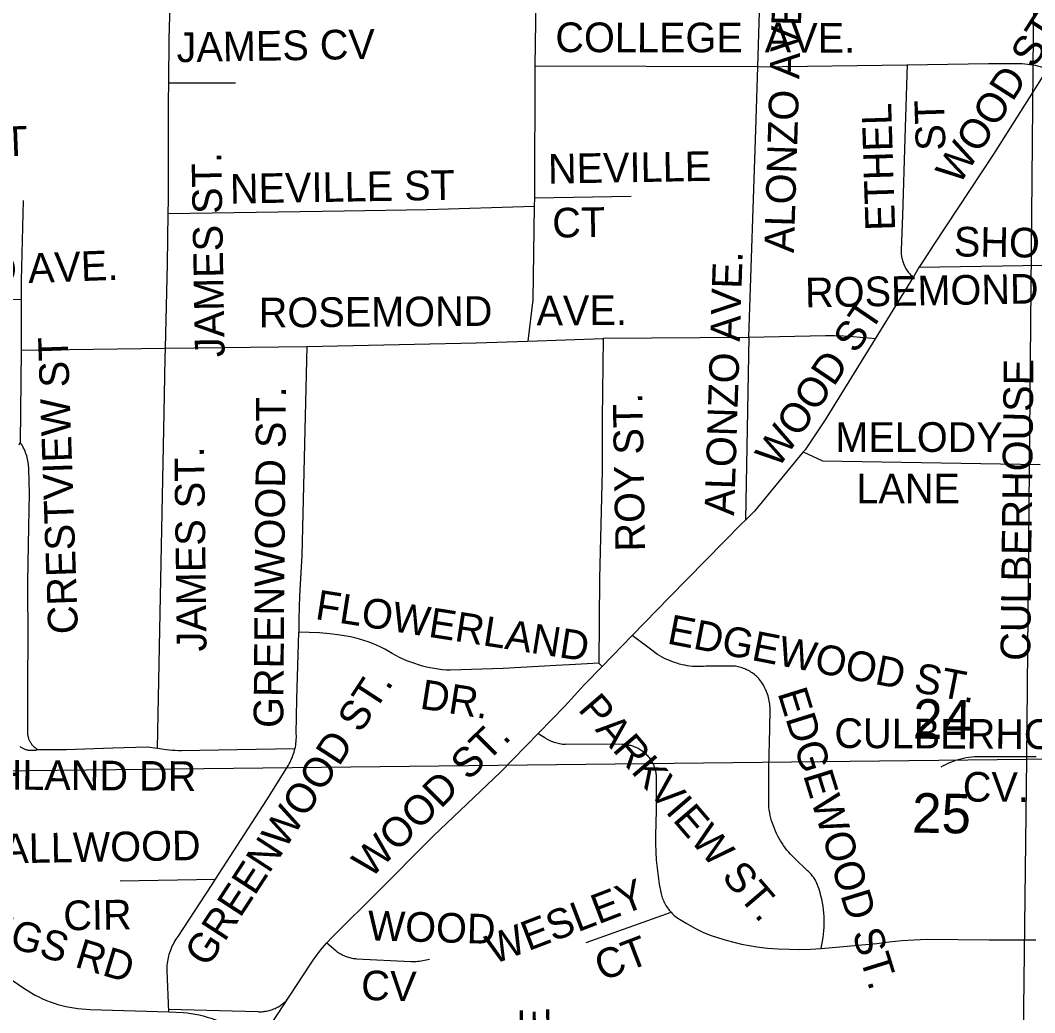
# Model space of a CAD drawing. Extents: x 1670563 to 1761545, y 515755 to 578944.
# Drawn here: x 1691143 to 1693708, y 543462 to 545971 of the extents above; entities that cross this region are included whole.
import ezdxf

# ---------------------------------------------------------------- set-up
doc = ezdxf.new("R2010")
doc.units = 0
for name, color, linetype in [('4_TwnRge', 7, 'Continuous'), ('5_sectionlines', 7, 'Continuous'), ('62_text', 7, 'Continuous'), ('STREETCL', 7, 'Continuous'), ('STRNAMES', 7, 'Continuous')]:
    doc.layers.add(name, color=color, linetype=linetype)

msp = doc.modelspace()

# ---------------------------------------------------------------- linework, layer by layer
at = {"layer": '4_TwnRge'}
msp.add_lwpolyline([(1693900.8, 565154.5), (1693867.8, 559919.3), (1693819.4, 554617.2), (1693735.2, 549363.2), (1693687.1, 544103.2), (1693620.9, 538819.1), (1693684.6, 533590.9), (1693722.5, 528338.7), (1693732, 528106.5), (1693805.9, 522944.4), (1693926.3, 517684.2)], dxfattribs=at)
at = {"layer": '5_sectionlines'}
msp.add_lwpolyline([(1685823.9, 543970.2), (1688486.3, 544044.1), (1693687.1, 544103.2), (1698961.5, 544118.1), (1704285.9, 544155), (1709574.3, 544171.9), (1714958.5, 544246.7), (1716656.1, 544265.6)], dxfattribs=at)
at = {"layer": 'STREETCL'}
for points in [[(1691517.9, 545812.9), (1691518.8, 545923.2), (1691523.9, 546101.4), (1691528.4, 546265), (1691527.2, 546499.4), (1691527.8, 546664.8), (1691529.7, 546735.5)], [(1692450.6, 546303.8), (1692443.9, 545854.8)], [(1693013.6, 546077), (1693006.4, 545853.7)], [(1692443.9, 545854.8), (1692442.5, 545521.4)], [(1693006.4, 545853.7), (1692443.9, 545854.8)], [(1693006.4, 545853.7), (1693001.3, 545693.8), (1692983.8, 545169.8)], [(1693006.4, 545853.7), (1693385, 545858.8)], [(1693385, 545859.2), (1693379.1, 545673.2), (1693373, 545478), (1693369.9, 545391), (1693369.9, 545388), (1693369.9, 545385), (1693370.1, 545382), (1693370.3, 545379), (1693370.7, 545376), (1693371.1, 545373), (1693371.7, 545370), (1693372.4, 545367.1), (1693373.1, 545364.2), (1693374, 545361.3), (1693375, 545358.4), (1693376, 545355.6), (1693377.2, 545352.8), (1693378.5, 545350.1), (1693379.8, 545347.4), (1693381.2, 545344.7), (1693382.8, 545342.1), (1693384.4, 545339.6), (1693386.1, 545337.1), (1693387.9, 545334.7), (1693389.8, 545332.3), (1693391.7, 545330), (1693393.7, 545327.8), (1693395.8, 545325.6), (1693398, 545323.5), (1693400.3, 545321.5)], [(1693385, 545858.8), (1693590.7, 545861.6), (1693669.7, 545861.6), (1693676.2, 545861.5), (1693682.7, 545861.1), (1693689.2, 545860.6), (1693695.7, 545859.8), (1693702.1, 545858.8), (1693708.5, 545857.6), (1693714.9, 545856.1), (1693721.2, 545854.5), (1693727.4, 545852.6), (1693733.6, 545850.6), (1693739.7, 545848.3)], [(1693739.7, 545848.3), (1693603.2, 545632.3), (1693452.9, 545404.3), (1693426.1, 545364.1), (1693415, 545345.8)], [(1691517, 545482.8), (1691517.6, 545517), (1691517.6, 545596), (1691517.5, 545766), (1691517.9, 545812.9)], [(1691517.9, 545812.9), (1691687.2, 545812.9)], [(1692442.5, 545521.4), (1692442.3, 545501.2)], [(1692687.5, 545525.7), (1692442.5, 545521.4)], [(1691150.2, 545515.7), (1691145.1, 545313.6), (1691145.1, 545265.2)], [(1691517, 545482.8), (1691961.7, 545489.3), (1692171.7, 545492.5), (1692442.3, 545501.2)], [(1692442.3, 545501.2), (1692438.7, 545264.5), (1692425.9, 545159.5)], [(1691509.8, 545142.5), (1691515, 545355.2), (1691517, 545482.8)], [(1693415, 545345.8), (1693401, 545322.6), (1693400.3, 545321.5)], [(1693731.9, 545351.3), (1693415, 545345.8)], [(1693400.3, 545321.5), (1693304.4, 545165.4)], [(1691145.1, 545265.2), (1690846.2, 545259.4), (1690845.8, 545259.4)], [(1691145.1, 545265.2), (1691145.1, 545150.1), (1691145, 545137.5)], [(1691866.9, 545146.4), (1692295.2, 545155.9), (1692425.9, 545159.5)], [(1692425.9, 545159.5), (1692616.1, 545166.5)], [(1692616.1, 545166.5), (1692613.7, 544964.6), (1692614.4, 544833.3), (1692607.3, 544559.9), (1692605.2, 544345.7)], [(1692616.1, 545166.5), (1692616.1, 545167.7), (1692983.8, 545169.8)], [(1692984.7, 545169.8), (1692976.1, 544707.7)], [(1692983.8, 545169.8), (1692984.7, 545169.8)], [(1692984.7, 545169.8), (1693178.9, 545173.9), (1693201.8, 545174), (1693224.6, 545173.3), (1693247.5, 545171.8), (1693306.2, 545167)], [(1693304.4, 545165.4), (1693178.2, 544960.8), (1693126.9, 544885.5), (1693122.5, 544880.2)], [(1691145, 545137.5), (1691142.7, 544904)], [(1691145, 545137.5), (1691509.8, 545142.5)], [(1691489.3, 544130.2), (1691494.6, 544386.7), (1691501, 544684.4), (1691506.7, 544978.9), (1691509.3, 545117.6), (1691509.8, 545142.5)], [(1691509.8, 545142.5), (1691866.9, 545146.4)], [(1691866.9, 545146.4), (1691854.6, 544618.4), (1691849, 544516.2), (1691846.9, 544458.7), (1691846.7, 544424.1)], [(1691140.2, 544897.4), (1691142.7, 544904)], [(1691187.4, 544127), (1691185.9, 544127.9), (1691184.5, 544128.7), (1691183, 544129.7), (1691181.7, 544130.7), (1691180.3, 544131.7), (1691179, 544132.8), (1691177.7, 544133.9), (1691176.5, 544135.1), (1691175.3, 544136.3), (1691174.1, 544137.5), (1691173, 544138.8), (1691171.9, 544140.1), (1691170.9, 544141.5), (1691169.9, 544142.9), (1691169, 544144.3), (1691168.2, 544145.8), (1691167.3, 544147.3), (1691166.6, 544148.8), (1691165.8, 544150.3), (1691165.2, 544151.9), (1691164.6, 544153.5), (1691164, 544155.1), (1691163.5, 544156.7), (1691163.1, 544158.4), (1691162.7, 544160), (1691162.4, 544161.7), (1691162.1, 544163.4), (1691161.9, 544165.1), (1691161.8, 544166.8), (1691161.7, 544168.5), (1691161.7, 544170.2), (1691161.7, 544171.9), (1691161.7, 544308.9), (1691162.3, 544398.8), (1691161.7, 544551.5), (1691164.3, 544690.3), (1691166.2, 544775.1), (1691164.3, 544836.7), (1691164.1, 544840.9), (1691163.8, 544845.1), (1691163.3, 544849.3), (1691162.7, 544853.5), (1691162, 544857.6), (1691161.1, 544861.8), (1691160.1, 544865.9), (1691159, 544869.9), (1691157.7, 544873.9), (1691156.3, 544877.9), (1691154.7, 544881.8), (1691153, 544885.7), (1691151.2, 544889.5), (1691149.3, 544893.2), (1691147.2, 544896.9), (1691145, 544900.5), (1691142.7, 544904)], [(1693122.5, 544880.2), (1692999.3, 544729.9), (1692976.1, 544707.7)], [(1693122.5, 544880.2), (1693171.1, 544857.1), (1693721.6, 544848.2)], [(1692976.1, 544707.7), (1692967.1, 544699.1), (1692784.3, 544513), (1692690.2, 544416.1)], [(1691837.3, 544129.1), (1691838.3, 544133.8), (1691839.1, 544138.5), (1691839.8, 544143.2), (1691840.3, 544147.9), (1691840.6, 544152.7), (1691840.7, 544157.5), (1691840.7, 544162.2), (1691840.6, 544167), (1691841.8, 544254.4), (1691846.7, 544424.1)], [(1692605.2, 544345.7), (1692546.2, 544342.5), (1692497.3, 544339.5), (1692363.6, 544332.6), (1692229.7, 544328.4), (1692219.9, 544328.2), (1692209.8, 544329.2), (1692199.6, 544330.4), (1692189.5, 544331.9), (1692179.4, 544333.8), (1692169.4, 544336), (1692159.5, 544338.6), (1692149.7, 544341.4), (1692139.9, 544344.6), (1692130.2, 544348.1), (1692120.5, 544351.9), (1692111, 544356), (1692101.7, 544360.5), (1692092.5, 544365.2), (1692083.4, 544370.3), (1692074.5, 544375.6), (1692064.4, 544381.1), (1692054, 544386.3), (1692043.5, 544391.2), (1692032.9, 544395.6), (1692022, 544399.8), (1692011.1, 544403.5), (1692000, 544406.8), (1691988.8, 544409.8), (1691977.6, 544412.4), (1691951.6, 544416.6), (1691925.5, 544419.8), (1691899.2, 544422.2), (1691873, 544423.6), (1691846.7, 544424.1)], [(1692690.2, 544416.1), (1692613.8, 544337.4)], [(1693168.1, 543624), (1693172.4, 543651.8), (1693173.6, 543660.6), (1693174.5, 543669.4), (1693175.1, 543678.3), (1693175.4, 543687.2), (1693175.5, 543696), (1693175.2, 543704.9), (1693174.6, 543713.8), (1693173.7, 543722.6), (1693172.6, 543731.4), (1693171.1, 543740.2), (1693169.3, 543748.9), (1693167.3, 543757.5), (1693165, 543766.1), (1693162.3, 543774.5), (1693159.4, 543782.9), (1693158.3, 543785.8), (1693157.1, 543788.7), (1693155.8, 543791.5), (1693154.4, 543794.3), (1693153, 543797), (1693151.4, 543799.7), (1693149.7, 543802.3), (1693148, 543804.8), (1693146.1, 543807.3), (1693144.2, 543809.8), (1693142.2, 543812.2), (1693140.2, 543814.5), (1693138, 543816.7), (1693135.8, 543818.9), (1693133.5, 543821), (1693100.3, 543852.5), (1693095.3, 543857.5), (1693090.4, 543862.6), (1693085.8, 543867.8), (1693081.3, 543873.2), (1693076.9, 543878.8), (1693072.8, 543884.5), (1693068.8, 543890.3), (1693065.1, 543896.3), (1693061.5, 543902.3), (1693058.2, 543908.5), (1693055, 543914.8), (1693052.1, 543921.2), (1693049.4, 543927.7), (1693046.9, 543934.3), (1693044.6, 543940.9), (1693042.5, 543947.5), (1693040.7, 543954.2), (1693039.1, 543961), (1693037.7, 543967.8), (1693036.5, 543974.7), (1693035.5, 543981.6), (1693035.5, 544082), (1693037.9, 544179.5), (1693038.7, 544229.7), (1693038.5, 544234), (1693038.2, 544238.2), (1693037.8, 544242.4), (1693037.2, 544246.6), (1693036.5, 544250.8), (1693035.6, 544255), (1693034.6, 544259.1), (1693033.4, 544263.2), (1693032.1, 544267.3), (1693030.7, 544271.3), (1693029.1, 544275.2), (1693027.4, 544279.1), (1693025.6, 544283), (1693023.7, 544286.7), (1693021.6, 544290.4), (1693019.4, 544294.1), (1693017, 544297.6), (1693014.6, 544301.1), (1693012, 544304.5), (1693009.4, 544307.8), (1693006.9, 544310.3), (1693004.3, 544312.7), (1693001.6, 544315), (1692998.9, 544317.3), (1692996.1, 544319.4), (1692993.2, 544321.4), (1692990.2, 544323.4), (1692987.2, 544325.2), (1692984.1, 544326.9), (1692981, 544328.5), (1692977.8, 544330), (1692974.6, 544331.4), (1692971.3, 544332.7), (1692967.9, 544333.8), (1692964.6, 544334.9), (1692961.2, 544335.8), (1692957.7, 544336.6), (1692954.3, 544337.3), (1692950.8, 544337.8), (1692947.3, 544338.2), (1692943.8, 544338.6), (1692876.5, 544337.8), (1692869.8, 544337.3), (1692863, 544337), (1692856.3, 544337), (1692849.5, 544337.2), (1692842.7, 544337.7), (1692836, 544338.4), (1692829.3, 544339.3), (1692822.6, 544340.5), (1692816, 544341.9), (1692809.5, 544343.5), (1692802.9, 544345.4), (1692796.5, 544347.5), (1692790.1, 544349.8), (1692783.9, 544352.3), (1692777.7, 544355), (1692771.6, 544358), (1692765.6, 544361.1), (1692759.7, 544364.5), (1692754, 544368.1), (1692748.4, 544371.8), (1692742.9, 544375.8), (1692690.2, 544416.1)], [(1692605.2, 544345.7), (1692613.8, 544337.4)], [(1692613.8, 544337.4), (1692568.8, 544291.1), (1692519.2, 544237.4), (1692453.9, 544169.6)], [(1691917.8, 543638.7), (1691932.9, 543655.1), (1691943.9, 543666.1), (1692039.3, 543760.5), (1692187.5, 543909.2), (1692357.3, 544070.6), (1692388.5, 544101.9), (1692453.9, 544169.6)], [(1692452.4, 544168.1), (1692468.7, 544157.7), (1692471.8, 544155.7), (1692475.1, 544153.9), (1692478.4, 544152.1), (1692481.7, 544150.5), (1692485.1, 544149), (1692488.6, 544147.6), (1692492.1, 544146.3), (1692495.7, 544145.2), (1692499.2, 544144.2), (1692502.9, 544143.3), (1692506.5, 544142.5), (1692510.2, 544141.9), (1692513.9, 544141.3), (1692517.6, 544141), (1692521.3, 544140.7), (1692647.2, 544141.5), (1692664.3, 544141), (1692667.4, 544140.9), (1692670.4, 544140.7), (1692673.4, 544140.4), (1692676.4, 544140), (1692679.4, 544139.5), (1692682.3, 544138.9), (1692685.3, 544138.2), (1692688.2, 544137.4), (1692691.1, 544136.5), (1692693.9, 544135.5), (1692696.7, 544134.4), (1692699.5, 544133.2), (1692702.3, 544131.9), (1692704.9, 544130.6), (1692707.6, 544129.1), (1692710.2, 544127.5), (1692712.7, 544125.9), (1692715.2, 544124.1), (1692717.6, 544122.3), (1692719.9, 544120.4), (1692722.2, 544118.4), (1692724.4, 544116.3), (1692726.5, 544114.2), (1692728.6, 544112), (1692730.6, 544109.7), (1692732.5, 544107.3), (1692734.3, 544104.9), (1692736, 544102.4), (1692737.7, 544099.9), (1692739.2, 544097.3), (1692740.7, 544094.7), (1692742.1, 544092), (1692743.4, 544089.2), (1692744.6, 544086.5), (1692745.6, 544083.6), (1692746.6, 544080.8), (1692747.5, 544077.9), (1692748.3, 544075), (1692749, 544072), (1692749.6, 544069.1), (1692750.1, 544066.1), (1692750.5, 544063.1), (1692750.7, 544060.1), (1692750.8, 544055.7), (1692750.5, 543973.9), (1692749.1, 543909.5), (1692749.1, 543889), (1692749.6, 543868.4), (1692750.9, 543847.9), (1692752.7, 543827.4), (1692755.2, 543807), (1692758.3, 543786.7), (1692762.1, 543766.5), (1692762.9, 543763), (1692763.8, 543759.5), (1692764.9, 543756.1), (1692766, 543752.7), (1692767.3, 543749.3), (1692768.7, 543746), (1692770.2, 543742.7), (1692771.8, 543739.5), (1692773.5, 543736.3), (1692775.3, 543733.2), (1692777.2, 543730.1), (1692779.2, 543727.2), (1692781.3, 543724.2), (1692783.5, 543721.4), (1692785.8, 543718.6), (1692788.2, 543715.9)], [(1691187.4, 544127), (1691185.7, 544126.5), (1691184, 544126.1), (1691182.3, 544125.7), (1691180.6, 544125.4), (1691178.9, 544125.1), (1691177.1, 544124.9), (1691175.4, 544124.8), (1691173.6, 544124.7), (1691171.9, 544124.6), (1691170.1, 544124.7), (1691168.4, 544124.8), (1691166.6, 544124.9), (1691164.9, 544125.2), (1691163.2, 544125.4), (1691161.4, 544125.8), (1691159.7, 544126.2), (1691158, 544126.6), (1691156.4, 544127.1), (1691154.7, 544127.7), (1691153.1, 544128.3), (1691151.5, 544129), (1691149.9, 544129.8), (1691148.3, 544130.5), (1691146.8, 544131.4), (1691145.3, 544132.3), (1691143.8, 544133.2), (1691142.4, 544134.2)], [(1691489.3, 544130.2), (1691463.3, 544133.4), (1691376.6, 544130.8), (1691258.9, 544127), (1691187.4, 544127)], [(1691837.3, 544129.1), (1691690.1, 544127), (1691550.1, 544124.5), (1691542.4, 544124.4), (1691534.7, 544124.7), (1691527.1, 544125.2), (1691519.4, 544126), (1691511.8, 544127), (1691489.3, 544130.2)], [(1691636.3, 543799.5), (1691766.5, 544000.2), (1691818.1, 544084.1), (1691820.5, 544087.9), (1691822.7, 544091.7), (1691824.9, 544095.7), (1691826.9, 544099.7), (1691828.8, 544103.7), (1691830.6, 544107.8), (1691832.2, 544112), (1691833.7, 544116.2), (1691835, 544120.5), (1691836.2, 544124.8), (1691837.3, 544129.1)], [(1693711.4, 544109.3), (1693569.1, 544109.3), (1693562.2, 544109.1), (1693555.3, 544108.8), (1693548.4, 544108.2), (1693541.5, 544107.3), (1693534.7, 544106.2), (1693527.9, 544104.9), (1693521.1, 544103.4), (1693514.4, 544101.6), (1693507.8, 544099.5), (1693501.3, 544097.3), (1693494.8, 544094.8), (1693488.4, 544092.1), (1693482.2, 544089.1), (1693476, 544086), (1693470, 544082.6)], [(1691395.5, 543795.8), (1691636.5, 543799.4)], [(1691518.1, 543464.1), (1691514.3, 543568.6), (1691514.2, 543573.3), (1691514.3, 543577.9), (1691514.5, 543582.6), (1691514.9, 543587.2), (1691515.5, 543591.8), (1691516.2, 543596.4), (1691517.1, 543600.9), (1691518.1, 543605.4), (1691519.3, 543609.9), (1691520.7, 543614.4), (1691522.2, 543618.7), (1691523.9, 543623.1), (1691525.7, 543627.4), (1691527.6, 543631.6), (1691529.7, 543635.7), (1691532, 543639.8), (1691534.4, 543643.7), (1691536.9, 543647.6), (1691539.5, 543651.4), (1691542.3, 543655.1), (1691626.1, 543783.7), (1691636.3, 543799.5)], [(1692573.9, 543639.2), (1692788.2, 543715.9)], [(1692788.2, 543715.9), (1692790.8, 543713.2), (1692793.4, 543710.6), (1692796.2, 543708), (1692799.1, 543705.6), (1692802, 543703.3), (1692805, 543701), (1692826.6, 543688.3), (1692848.4, 543676.2), (1692870.6, 543664.6), (1692889.3, 543657.6), (1692908.2, 543651.2), (1692927.2, 543645.4), (1692946.5, 543640.2), (1692965.9, 543635.6), (1692985.4, 543631.6), (1693005.1, 543628.2), (1693032.1, 543625.4), (1693059.3, 543623.4), (1693086.5, 543622.3), (1693113.7, 543622), (1693140.9, 543622.6), (1693168.1, 543624)], [(1693168.1, 543624), (1693308.4, 543636.8), (1693339.9, 543641.1), (1693371.5, 543644.3), (1693403.3, 543646.6), (1693435, 543647.9), (1693592.3, 543646.7), (1693710.1, 543646.5)], [(1691743.5, 543384.3), (1691777.1, 543432.8), (1691874.6, 543582.1), (1691883.3, 543595), (1691892.4, 543607.7), (1691902, 543620), (1691911.9, 543632), (1691917.8, 543638.7)], [(1691917.8, 543638.7), (1691940.9, 543619.1), (1691943.2, 543617.2), (1691945.6, 543615.4), (1691948, 543613.7), (1691950.5, 543612), (1691953.1, 543610.5), (1691955.7, 543609), (1691958.4, 543607.6), (1691961.1, 543606.3), (1691963.8, 543605.1), (1691966.6, 543604), (1691969.5, 543603), (1691972.3, 543602.1), (1691975.2, 543601.3), (1691978.1, 543600.6), (1691981.1, 543600), (1691984, 543599.5), (1691987, 543599.1), (1691990, 543598.8), (1691993, 543598.6), (1692130.4, 543591.8), (1692134.7, 543591.6), (1692139.1, 543591.6), (1692143.4, 543591.7), (1692147.8, 543592), (1692152.1, 543592.4), (1692156.5, 543593), (1692160.8, 543593.7), (1692165, 543594.5), (1692169.3, 543595.5), (1692173.5, 543596.6), (1692177.7, 543597.8)], [(1691016.3, 543617.2), (1691018.7, 543615.5), (1691021, 543613.8), (1691023.3, 543611.9), (1691025.5, 543610), (1691154.2, 543522.7), (1691162.8, 543517), (1691171.6, 543511.7), (1691180.6, 543506.6), (1691189.8, 543501.9), (1691199.1, 543497.4), (1691208.6, 543493.3), (1691218.2, 543489.6), (1691228, 543486.1), (1691237.8, 543483), (1691247.8, 543480.2), (1691257.8, 543477.8), (1691267.9, 543475.7), (1691278.1, 543474), (1691288.3, 543472.6), (1691298.6, 543471.5), (1691308.9, 543470.8), (1691319.2, 543470.5), (1691518.1, 543464.1)], [(1691517.8, 543471.3), (1691743, 543464.8), (1691746.2, 543464.6), (1691749.4, 543464.6), (1691752.7, 543464.7), (1691755.9, 543464.9), (1691759, 543465.3), (1691762.2, 543465.7), (1691765.4, 543466.2), (1691768.5, 543466.9), (1691771.6, 543467.6), (1691774.7, 543468.5), (1691777.8, 543469.4), (1691780.8, 543470.5), (1691783.8, 543471.6), (1691786.8, 543472.9), (1691789.7, 543474.2), (1691792.5, 543475.7), (1691795.3, 543477.2), (1691798.1, 543478.9), (1691800.8, 543480.6), (1691803.4, 543482.4), (1691806, 543484.3), (1691808.5, 543486.3), (1691811, 543488.4), (1691813.3, 543490.6), (1691815.6, 543492.8), (1691817.8, 543495.1)], [(1691518.1, 543464.1), (1691554.4, 543462.9), (1691564.7, 543461.8), (1691575, 543460.3), (1691585.2, 543458.5), (1691595.4, 543456.4), (1691605.4, 543453.9), (1691615.4, 543451.1), (1691625.3, 543447.9), (1691635, 543444.5), (1691644.7, 543440.6), (1691654.2, 543436.5), (1691663.5, 543432), (1691672.7, 543427.3), (1691681.8, 543422.2), (1691690.6, 543416.8), (1691699.3, 543411.1), (1691707.8, 543405.2), (1691716, 543398.9), (1691724.1, 543392.4), (1691731.9, 543385.6), (1691739.5, 543378.5)]]:
    msp.add_lwpolyline(points, dxfattribs=at)

# ---------------------------------------------------------------- texts
at = {"layer": '62_text'}
for s, rotation, p in [('24', 358.9302, (1693399.3, 544155.3)), ('25', 358.9319, (1693396.9, 543917.7))]:
    msp.add_text(s, height=100, rotation=rotation, dxfattribs=at).set_placement(p)
at = {"layer": 'STRNAMES'}
for s, rotation, p in [('ALONZO AVE.', 88.2011, (1693098.5, 545382.1)), ('WOOD ST.', 57.3764, (1693516.4, 545552)), ('COLLEGE  AVE.', 359.9085, (1692495.6, 545890.7)), ('JAMES CV', 1, (1691538.4, 545865.1)), ('ETHEL', 91.8048, (1693354.9, 545440.1)), ('ST', 91.8048, (1693482.3, 545642.5)), ('NEVILLE ST', 2.1804, (1690594.9, 545607.8)), ('JAMES ST.', 91, (1691659.6, 545120)), ('NEVILLE ', 1, (1692477.6, 545558.1)), ('NEVILLE ST', 1, (1691673.4, 545507.6)), ('CT', 1, (1692488.4, 545421.5)), ('SHORT ST', 359.1009, (1693502.8, 545374.4)), ('ROSEMOND AVE.', 2.1804, (1690545.4, 545283.1)), ('ALONZO AVE.', 88.124, (1692947.5, 544717.9)), ('ROSEMOND AVE.', 1, (1693127.6, 545245.1)), ('ROSEMOND    AVE.', 0.4158, (1691746, 545194.5)), ('WOOD ST', 55.8939, (1693058.8, 544835.2)), ('CRESTVIEW ST', 92, (1691288.7, 544420.4)), ('CULBERHOUSE', 89.3648, (1693696.1, 544351.2)), ('GREENWOOD ST.', 89.5483, (1691807.5, 544181.8)), ('ROY ST.', 91, (1692722.6, 544628.6)), ('JAMES ST.', 90.6995, (1691613.7, 544375.6)), ('FLOWERLAND ', 351.094, (1691886.2, 544457.6)), ('EDGEWOOD ST.', 348.9734, (1692775.9, 544395.8)), ('GREENWOOD ST.', 56.8795, (1691616.4, 543573.9)), ('DR.', 351.094, (1692151, 544231.2)), ('PARKVIEW ST.', 310.6256, (1692550.8, 544228)), ('EDGEWOOD ST.', 287.2559, (1693057.1, 544270.3)), ('WOOD ST.', 44.8632, (1692027.8, 543799.2)), ('CULBERHOUSE ', 359.6971, (1693200.9, 544131.5)), ('W. HIGHLAND DR', 359.5849, (1690746.3, 544028.7)), ('CV.', 359.6971, (1693525.6, 543995.8)), ('FALLWOOD', 1, (1691036.5, 543838.4)), ('WOODSPRINGS RD', 343.2599, (1690509.3, 543809.8)), ('WESLEY', 20.9545, (1692338.7, 543583.4)), (' CIR', 1, (1691224.2, 543669.7)), ('WOOD', 358.3173, (1692020.4, 543645.3)), ('CT', 20.9545, (1692613.5, 543541.1)), (' CV', 358.3173, (1691975.9, 543495.4)), ('ANNE', 90.5, (1692482.9, 543196))]:
    msp.add_text(s, height=75, rotation=rotation, dxfattribs=at).set_placement(p)
for s, p in [('MELODY ', (1693203.5, 544880)), ('LANE', (1693256.6, 544749.7))]:
    msp.add_text(s, height=75, dxfattribs=at).set_placement(p)

doc.saveas('drawing.dxf')
